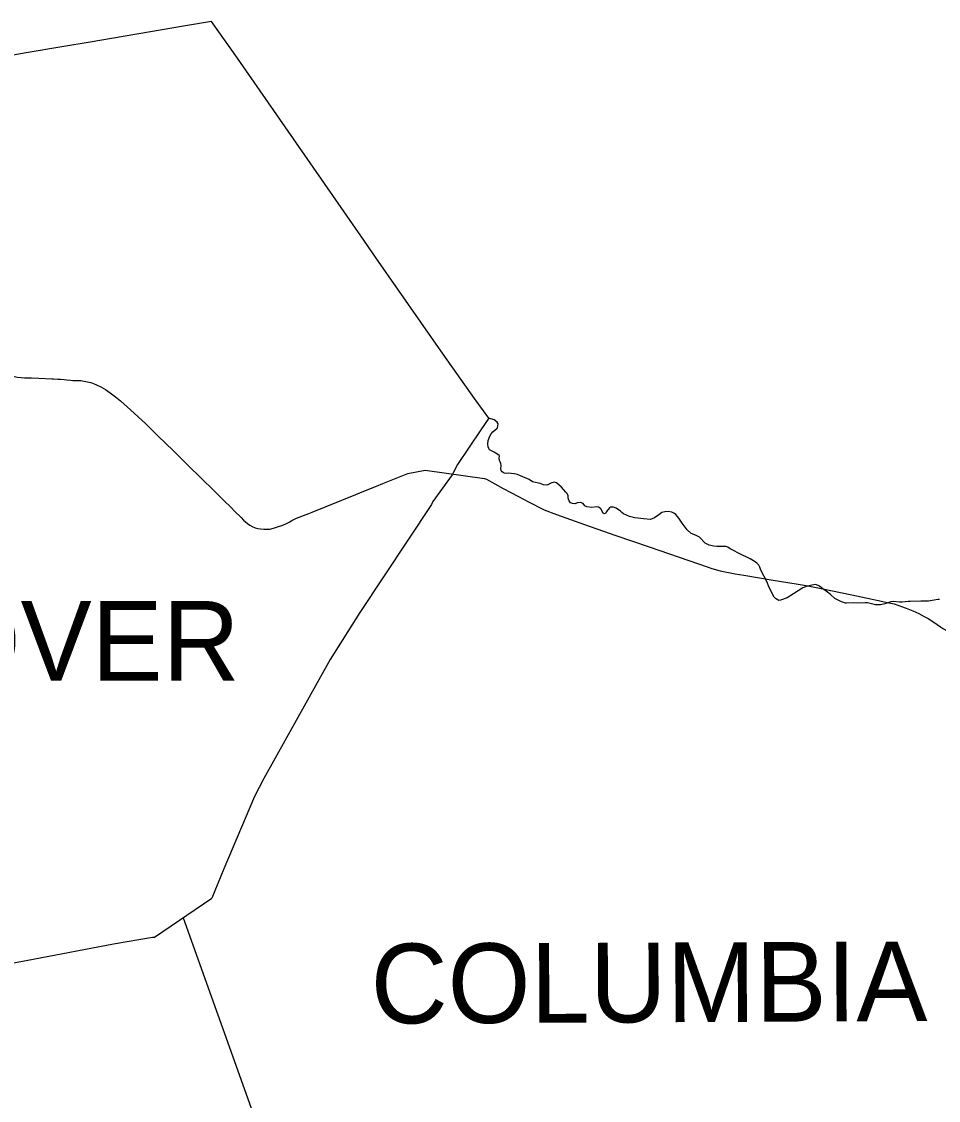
# Model space of a CAD drawing. Extents: x 0 to 2603, y -226 to 830.
# Drawn here: x 258.1 to 273.63, y 621.65 to 639.93 of the extents above; entities that cross this region are included whole.
import ezdxf

# ---------------------------------------------------------------- set-up
doc = ezdxf.new("R2010")
doc.units = 0
for name, color, linetype in [('CT_TSH_Map_Districts', 7, 'Continuous'), ('CT_TSH_Map_Town_Limits', 7, 'Continuous'), ('CT_TSH_Map_Town_Text', 7, 'Continuous'), ('CT_TSH_Map_US_and_State_Routes', 7, 'Continuous')]:
    doc.layers.add(name, color=color, linetype=linetype)

msp = doc.modelspace()

# ---------------------------------------------------------------- linework, layer by layer
at = {"layer": 'CT_TSH_Map_Districts'}
for points in [[(266.01, 633.215), (265.877, 633.018), (265.48, 632.428), (265.392, 632.255), (265.061, 631.804), (265.038, 631.753), (263.827, 629.92), (263.326, 629.127), (262.203, 627.108), (262.043, 626.805), (261.52, 625.58), (261.319, 625.079)], [(267.157, 632.12), (267.119, 632.13), (267.063, 632.114), (267.012, 632.087), (266.993, 632.082), (266.936, 632.085), (266.882, 632.106), (266.772, 632.129), (266.753, 632.138), (266.695, 632.174), (266.548, 632.24), (266.495, 632.259), (266.44, 632.272), (266.337, 632.282), (266.311, 632.278), (266.272, 632.285), (266.237, 632.303), (266.223, 632.326), (266.217, 632.355), (266.219, 632.414), (266.213, 632.446), (266.204, 632.474), (266.191, 632.495), (266.187, 632.54), (266.191, 632.572), (266.188, 632.581), (266.112, 632.632), (266.023, 632.681), (266.01, 632.701), (266, 632.731), (265.994, 632.777), (265.999, 632.834), (266.028, 632.912), (266.049, 632.952), (266.081, 632.986), (266.146, 633.039), (266.16, 633.054), (266.168, 633.118), (266.155, 633.147), (266.103, 633.184), (266.01, 633.215)], [(273.015, 630.099), (272.967, 630.096), (272.863, 630.109), (272.82, 630.101), (272.722, 630.069), (272.649, 630.052), (272.561, 630.054), (272.428, 630.084), (272.385, 630.086), (272.252, 630.082), (272.193, 630.087), (272.072, 630.081), (272.055, 630.078), (271.983, 630.104), (271.872, 630.161), (271.797, 630.229), (271.724, 630.284), (271.674, 630.316), (271.613, 630.366), (271.551, 630.394), (271.482, 630.384), (271.44, 630.373), (271.405, 630.37), (271.329, 630.339), (271.251, 630.289), (271.174, 630.236), (271.063, 630.17), (270.954, 630.131), (270.927, 630.127), (270.869, 630.161), (270.846, 630.18), (270.755, 630.358), (270.725, 630.435), (270.622, 630.638), (270.601, 630.693), (270.584, 630.724), (270.56, 630.75), (270.522, 630.783), (270.44, 630.831), (270.264, 630.915), (270.135, 630.986), (270.099, 631.003), (270.059, 631.029), (270.024, 631.041), (269.876, 631.042), (269.821, 631.045), (269.745, 631.063), (269.678, 631.099), (269.581, 631.196), (269.513, 631.231), (269.437, 631.258), (269.37, 631.321), (269.321, 631.393), (269.286, 631.437), (269.233, 631.523), (269.177, 631.58), (269.156, 631.598), (269.112, 631.622), (269.052, 631.634), (268.993, 631.63), (268.94, 631.615), (268.889, 631.577), (268.819, 631.528), (268.75, 631.498), (268.629, 631.507), (268.584, 631.517), (268.486, 631.529), (268.392, 631.549), (268.293, 631.593), (268.266, 631.614), (268.244, 631.639), (268.169, 631.69), (268.121, 631.706), (268.072, 631.705), (268.057, 631.698), (268.005, 631.636), (267.994, 631.608), (267.966, 631.596), (267.957, 631.597), (267.946, 631.605), (267.907, 631.679), (267.897, 631.692), (267.87, 631.709), (267.844, 631.713), (267.754, 631.702), (267.674, 631.712), (267.638, 631.728), (267.608, 631.768), (267.566, 631.788), (267.514, 631.779), (267.467, 631.766), (267.429, 631.768), (267.396, 631.783), (267.373, 631.816), (267.361, 631.841), (267.354, 631.87), (267.353, 631.902), (267.331, 631.946), (267.316, 631.962), (267.244, 632.048), (267.157, 632.12)], [(249.381, 631.524), (250.932, 628.57), (251.199, 628.02), (252.289, 625.883), (252.682, 625.109), (253.772, 623.343), (257.931, 623.98), (258.295, 624.047), (259.653, 624.306), (260.314, 624.419), (260.347, 624.42), (261.319, 625.079)], [(273.646, 630.143), (273.615, 630.144), (273.556, 630.131), (273.459, 630.117), (273.33, 630.117), (273.157, 630.108), (273.134, 630.111), (273.114, 630.108), (273.015, 630.099)]]:
    msp.add_lwpolyline(points, dxfattribs=at)
at = {"layer": 'CT_TSH_Map_Town_Limits'}
for points in [[(266.01, 633.215), (265.768, 633.546), (265.237, 634.301), (264.101, 635.927), (263.893, 636.232), (261.754, 639.314), (261.314, 639.935), (260.873, 639.86), (259.224, 639.582), (258.81, 639.51), (258.143, 639.4), (257.866, 639.35), (256.603, 639.155), (256.532, 639.16), (253.966, 639.346), (252.261, 639.472), (251.54, 639.522)], [(266.01, 633.215), (265.877, 633.018), (265.48, 632.428), (265.392, 632.255), (265.061, 631.804), (265.038, 631.753), (263.827, 629.92), (263.326, 629.127), (262.203, 627.108), (262.043, 626.805), (261.52, 625.58), (261.319, 625.079)], [(267.157, 632.12), (267.119, 632.13), (267.063, 632.114), (267.012, 632.087), (266.993, 632.082), (266.936, 632.085), (266.882, 632.106), (266.772, 632.129), (266.753, 632.138), (266.695, 632.174), (266.548, 632.24), (266.495, 632.259), (266.44, 632.272), (266.337, 632.282), (266.311, 632.278), (266.272, 632.285), (266.237, 632.303), (266.223, 632.326), (266.217, 632.355), (266.219, 632.414), (266.213, 632.446), (266.204, 632.474), (266.191, 632.495), (266.187, 632.54), (266.191, 632.572), (266.188, 632.581), (266.112, 632.632), (266.023, 632.681), (266.01, 632.701), (266, 632.731), (265.994, 632.777), (265.999, 632.834), (266.028, 632.912), (266.049, 632.952), (266.081, 632.986), (266.146, 633.039), (266.16, 633.054), (266.168, 633.118), (266.155, 633.147), (266.103, 633.184), (266.01, 633.215)], [(273.015, 630.099), (272.967, 630.096), (272.863, 630.109), (272.82, 630.101), (272.722, 630.069), (272.649, 630.052), (272.561, 630.054), (272.428, 630.084), (272.385, 630.086), (272.252, 630.082), (272.193, 630.087), (272.072, 630.081), (272.055, 630.078), (271.983, 630.104), (271.872, 630.161), (271.797, 630.229), (271.724, 630.284), (271.674, 630.316), (271.613, 630.366), (271.551, 630.394), (271.482, 630.384), (271.44, 630.373), (271.405, 630.37), (271.329, 630.339), (271.251, 630.289), (271.174, 630.236), (271.063, 630.17), (270.954, 630.131), (270.927, 630.127), (270.869, 630.161), (270.846, 630.18), (270.755, 630.358), (270.725, 630.435), (270.622, 630.638), (270.601, 630.693), (270.584, 630.724), (270.56, 630.75), (270.522, 630.783), (270.44, 630.831), (270.264, 630.915), (270.135, 630.986), (270.099, 631.003), (270.059, 631.029), (270.024, 631.041), (269.876, 631.042), (269.821, 631.045), (269.745, 631.063), (269.678, 631.099), (269.581, 631.196), (269.513, 631.231), (269.437, 631.258), (269.37, 631.321), (269.321, 631.393), (269.286, 631.437), (269.233, 631.523), (269.177, 631.58), (269.156, 631.598), (269.112, 631.622), (269.052, 631.634), (268.993, 631.63), (268.94, 631.615), (268.889, 631.577), (268.819, 631.528), (268.75, 631.498), (268.629, 631.507), (268.584, 631.517), (268.486, 631.529), (268.392, 631.549), (268.293, 631.593), (268.266, 631.614), (268.244, 631.639), (268.169, 631.69), (268.121, 631.706), (268.072, 631.705), (268.057, 631.698), (268.005, 631.636), (267.994, 631.608), (267.966, 631.596), (267.957, 631.597), (267.946, 631.605), (267.907, 631.679), (267.897, 631.692), (267.87, 631.709), (267.844, 631.713), (267.754, 631.702), (267.674, 631.712), (267.638, 631.728), (267.608, 631.768), (267.566, 631.788), (267.514, 631.779), (267.467, 631.766), (267.429, 631.768), (267.396, 631.783), (267.373, 631.816), (267.361, 631.841), (267.354, 631.87), (267.353, 631.902), (267.331, 631.946), (267.316, 631.962), (267.244, 632.048), (267.157, 632.12)], [(249.381, 631.524), (250.932, 628.57), (251.199, 628.02), (252.289, 625.883), (252.682, 625.109), (253.772, 623.343), (257.931, 623.98), (258.295, 624.047), (259.653, 624.306), (260.314, 624.419), (260.347, 624.42), (261.319, 625.079)], [(273.646, 630.143), (273.615, 630.144), (273.556, 630.131), (273.459, 630.117), (273.33, 630.117), (273.157, 630.108), (273.134, 630.111), (273.114, 630.108), (273.015, 630.099)], [(260.833, 624.75), (262.008, 621.464), (262.05, 621.275), (262.135, 620.995), (262.754, 618.936), (263.599, 616.098), (264.382, 613.489), (265.122, 610.932)]]:
    msp.add_lwpolyline(points, dxfattribs=at)
at = {"layer": 'CT_TSH_Map_US_and_State_Routes'}
for points in [[(257.784, 633.995), (257.838, 633.969), (257.884, 633.949), (257.948, 633.928), (258.027, 633.91), (258.087, 633.902), (258.145, 633.896), (258.262, 633.898), (258.388, 633.893), (258.609, 633.883), (258.637, 633.882)], [(258.637, 633.882), (258.712, 633.877)], [(258.712, 633.877), (258.758, 633.874)], [(258.758, 633.874), (258.817, 633.869)], [(258.817, 633.869), (258.859, 633.865)], [(258.859, 633.865), (258.927, 633.86), (258.967, 633.856), (258.985, 633.853), (259.01, 633.852), (259.052, 633.852), (259.101, 633.851), (259.154, 633.844), (259.212, 633.832), (259.267, 633.818), (259.324, 633.798), (259.366, 633.782), (259.438, 633.744), (259.517, 633.7), (259.598, 633.647), (259.69, 633.578), (259.771, 633.511)], [(259.771, 633.511), (259.939, 633.356)], [(259.939, 633.356), (260.2, 633.117), (260.274, 633.047), (260.406, 632.917), (260.668, 632.662), (260.93, 632.404), (261.127, 632.21), (261.368, 631.971), (261.524, 631.819), (261.645, 631.699)], [(264.217, 632.106), (264.638, 632.276), (264.931, 632.333)], [(264.931, 632.333), (265.939, 632.194), (265.972, 632.181)], [(265.972, 632.181), (266.256, 632.021), (266.517, 631.885), (266.686, 631.795), (266.95, 631.659), (267.158, 631.581)], [(262.707, 631.499), (262.755, 631.523), (262.964, 631.602), (263.017, 631.625), (263.761, 631.922), (263.893, 631.976), (264.111, 632.063), (264.217, 632.106)], [(261.645, 631.699), (261.705, 631.639)], [(261.705, 631.639), (261.815, 631.532), (261.856, 631.487), (261.887, 631.459), (261.923, 631.429), (261.962, 631.403), (262.002, 631.381), (262.053, 631.359)], [(267.158, 631.581), (267.236, 631.554)], [(262.053, 631.359), (262.097, 631.348), (262.146, 631.338), (262.203, 631.332), (262.257, 631.333), (262.303, 631.337), (262.362, 631.351), (262.43, 631.371), (262.521, 631.404), (262.587, 631.432), (262.627, 631.45), (262.673, 631.482), (262.707, 631.499)], [(267.236, 631.554), (267.631, 631.411)], [(267.631, 631.411), (268.164, 631.229), (268.73, 631.034), (269.727, 630.691)], [(269.727, 630.691), (269.79, 630.669)], [(269.79, 630.669), (269.932, 630.629), (270.187, 630.577), (270.331, 630.555)], [(270.331, 630.555), (270.829, 630.471)], [(270.829, 630.471), (271.22, 630.41), (271.387, 630.381), (271.672, 630.321), (271.806, 630.294), (272.158, 630.22)], [(272.158, 630.22), (272.661, 630.113)], [(272.661, 630.113), (272.762, 630.094), (272.877, 630.067), (273, 630.026), (273.083, 629.998), (273.196, 629.952), (273.297, 629.904), (273.385, 629.857), (273.453, 629.819), (273.548, 629.759), (273.608, 629.717), (273.664, 629.678), (273.711, 629.647), (273.766, 629.617), (273.816, 629.593)]]:
    msp.add_lwpolyline(points, dxfattribs=at)

# ---------------------------------------------------------------- texts
at = {"layer": 'CT_TSH_Map_Town_Text'}
msp.add_text('ANDOVER', height=1.35, dxfattribs=at).set_placement((252.864, 628.766))
msp.add_text('COLUMBIA', height=1.35, rotation=0.2506, dxfattribs=at).set_placement((264.013, 622.958))

doc.saveas('drawing.dxf')
